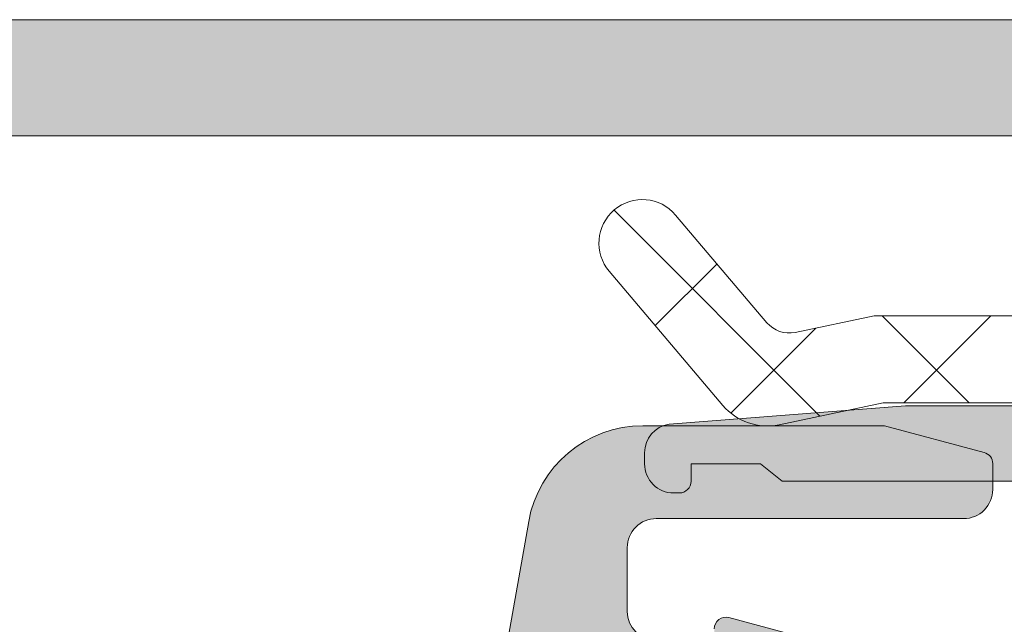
# Model space of a CAD drawing. Header units: millimetres. Extents: x 144573 to 336993, y 74252 to 247042.
# Tile 576 of 656: x 199657 to 199674, y 198273 to 198283. Entities that reach past the tile are written whole.
import ezdxf

# ---------------------------------------------------------------- set-up
doc = ezdxf.new("R2010")
doc.units = ezdxf.units.MM
doc.layers.add('FASÁDA DETAILNÍ', color=255, linetype='Continuous', lineweight=0)
doc.layers.add('NOVA', color=255, linetype='Continuous', lineweight=0)

# ---------------------------------------------------------------- blocks, each defined once
blk = doc.blocks.new('A$C69D17D4D')
at = {"layer": 'FASÁDA DETAILNÍ'}
h = blk.add_hatch(color=256, dxfattribs=at)
edge = h.paths.add_edge_path()
edge.add_arc((-23461.00547196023, 24911.31804486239), 0.5000674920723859, 0.0077324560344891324, 89.99226754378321, ccw=False)
edge.add_line((-23460.50540447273, 24911.31811234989), (-23460.50540447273, 24907.31811234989))
edge.add_arc((-23461.00547196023, 24907.3181798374), 0.5000674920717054, 270.0077324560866, 359.99226754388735, ccw=False)
edge.add_line((-23461.00540447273, 24906.81811234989), (-23462.30545330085, 24906.81811234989))
edge.add_arc((-23462.30541640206, 24907.31814924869), 0.5000369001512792, 180.0042279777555, 269.99577202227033, ccw=False)
edge.add_line((-23462.80545330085, 24907.31811234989), (-23462.80545330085, 24907.81811234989))
edge.add_line((-23462.80545330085, 24907.81811234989), (-23461.80545330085, 24907.81811234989))
edge.add_line((-23461.80545330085, 24907.81811234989), (-23461.80545330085, 24909.31811234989))
edge.add_arc((-23462.80541632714, 24909.31814932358), 0.9999630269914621, 359.9978814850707, 450.0021185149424)
edge.add_line((-23462.80545330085, 24910.31811234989), (-23466.80545330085, 24910.31811234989))
edge.add_arc((-23466.80537643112, 24909.31803548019), 1.000076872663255, 90.00440397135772, 179.9955960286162)
edge.add_line((-23467.80545330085, 24909.31811234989), (-23467.80545330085, 24907.81811234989))
edge.add_line((-23467.80545330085, 24907.81811234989), (-23466.80545330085, 24907.81811234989))
edge.add_line((-23466.80545330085, 24907.81811234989), (-23466.80545330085, 24907.31811234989))
edge.add_arc((-23467.30539582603, 24907.3180548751), 0.4999425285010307, -90.0065868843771, 0.006586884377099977, ccw=False)
edge.add_line((-23467.30545330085, 24906.81811234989), (-23470.10544109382, 24906.81811234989))
edge.add_arc((-23470.10544109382, 24907.31811234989), 0.5000000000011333, 180.0000000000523, 270.0000000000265, ccw=False)
edge.add_line((-23470.60544109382, 24907.31811234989), (-23470.60544109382, 24907.5181123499))
edge.add_arc((-23470.10544109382, 24907.51811234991), 0.5000000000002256, 89.99999999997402, 179.9999999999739, ccw=False)
edge.add_line((-23470.10544109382, 24908.01811234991), (-23469.60544109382, 24908.01811234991))
edge.add_arc((-23469.60547619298, 24908.51814744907), 0.500035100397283, 270.0040217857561, 359.9959782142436)
edge.add_line((-23469.10544109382, 24908.51811234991), (-23469.10544109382, 24909.31811540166))
edge.add_arc((-23469.60545765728, 24909.31809883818), 0.5000165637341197, 0.001897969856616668, 89.99810203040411)
edge.add_line((-23469.60544109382, 24909.81811540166), (-23500.90543499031, 24909.81811540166))
edge.add_line((-23500.9054349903, 24909.81811540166), (-23506.94389261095, 24909.38571876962))
edge.add_arc((-23506.90543655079, 24908.38649908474), 0.9999594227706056, 92.20400286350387, 179.9999999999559)
edge.add_line((-23507.90539597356, 24908.38649908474), (-23507.90539597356, 24901.71804687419))
edge.add_arc((-23507.40539597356, 24901.71804687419), 0.5000000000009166, 180.0000000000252, 269.9999999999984)
edge.add_line((-23507.40539597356, 24901.21804687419), (-23506.50539597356, 24901.21804687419))
edge.add_arc((-23506.50539597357, 24900.71804687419), 0.5000000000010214, 1.1692691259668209e-10, 90.0000000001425, ccw=False)
edge.add_line((-23506.00539597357, 24900.71804687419), (-23506.00539597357, 24899.31804534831))
edge.add_arc((-23505.92655952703, 24899.05052475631), 0.278895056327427, 106.4198764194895, 181.1645893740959)
edge.add_line((-23506.20539697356, 24899.04485634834), (-23506.20539697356, 24898.59126234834))
edge.add_arc((-23505.92652887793, 24898.58560168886), 0.2789255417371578, 178.8371299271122, 253.575405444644)
edge.add_line((-23506.00539597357, 24898.31805834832), (-23506.00539597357, 24896.43804734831))
edge.add_arc((-23506.30539597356, 24896.43804734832), 0.3000000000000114, 270.00000000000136, 360, ccw=False)
edge.add_line((-23506.30539597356, 24896.13804734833), (-23507.2853702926, 24896.13804734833))
edge.add_arc((-23507.28537029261, 24896.43804734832), 0.2999999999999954, 180.0000000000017, 270.00000000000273, ccw=False)
edge.add_line((-23507.58537029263, 24896.43804734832), (-23507.58537029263, 24899.19804534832))
edge.add_arc((-23507.70537029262, 24899.19804534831), 0.1200000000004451, 359.9999999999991, 450)
edge.add_line((-23507.70537029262, 24899.31804534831), (-23512.00539597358, 24899.31804534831))
edge.add_arc((-23512.00539597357, 24898.81804534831), 0.5000000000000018, 89.9999999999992, 179.9999999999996)
edge.add_line((-23512.50539597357, 24898.81804534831), (-23512.50539597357, 24898.11804534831))
edge.add_line((-23512.50539597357, 24898.11804534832), (-23511.12390051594, 24895.7252250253))
edge.add_arc((-23511.24351575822, 24895.65616513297), 0.1381197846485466, -90.00000000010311, 29.999999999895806, ccw=False)
edge.add_line((-23511.24351575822, 24895.51804534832), (-23515.00539597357, 24895.51804534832))
edge.add_arc((-23515.00539597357, 24893.51804534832), 1.999999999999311, 90.00000000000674, 180.0000000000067)
edge.add_line((-23517.00539597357, 24893.51804534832), (-23517.00539597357, 24892.9500499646))
edge.add_arc((-23517.50539597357, 24892.95004996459), 0.5000000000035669, 325.52092823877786, 359.9999999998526, ccw=False)
edge.add_arc((-23521.2148945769, 24895.4975232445), 4.999999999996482, 275.34922800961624, 325.5209282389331, ccw=False)
edge.add_arc((-23520.76727618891, 24890.65617200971), 0.1381197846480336, 150.0000000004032, 277.70243749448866, ccw=False)
edge.add_line((-23520.8868914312, 24890.72523190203), (-23519.50539597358, 24893.11805222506))
edge.add_line((-23519.50539597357, 24893.11805222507), (-23519.50539597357, 24893.81805222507))
edge.add_arc((-23520.00539597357, 24893.81805222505), 0.5, 360, 450)
edge.add_line((-23520.00539597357, 24894.31805222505), (-23524.30542165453, 24894.31805222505))
edge.add_arc((-23524.30542165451, 24894.19805222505), 0.1199999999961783, 90.00000000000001, 179.9999999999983)
edge.add_line((-23524.42542165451, 24894.19805222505), (-23524.42542165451, 24891.43805422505))
edge.add_arc((-23524.72542165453, 24891.43805422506), 0.2999999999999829, -90, 6.252776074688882e-13, ccw=False)
edge.add_line((-23524.72542165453, 24891.13805422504), (-23525.70539597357, 24891.13805422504))
edge.add_arc((-23525.70539597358, 24891.43805422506), 0.300000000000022, 180.0000000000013, 270, ccw=False)
edge.add_line((-23526.00539597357, 24891.43805422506), (-23526.00539597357, 24893.31806522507))
edge.add_arc((-23526.08426306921, 24893.5856085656), 0.2789255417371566, 286.4245945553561, 361.1628700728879)
edge.add_line((-23525.80539497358, 24893.59126922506), (-23525.80539497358, 24894.04486322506))
edge.add_arc((-23526.08423242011, 24894.05053163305), 0.2788950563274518, 358.8354106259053, 433.5801235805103)
edge.add_line((-23526.00539597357, 24894.31805222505), (-23526.00539597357, 24897.31811071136))
edge.add_line((-23526.00539597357, 24897.31811071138), (-23525.30532360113, 24898.01821360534))
edge.add_line((-23525.30532360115, 24898.01821360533), (-23524.70531749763, 24898.01821360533))
edge.add_line((-23524.70531749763, 24898.01821360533), (-23524.70531749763, 24896.41820750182))
edge.add_arc((-23524.20530804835, 24896.4182169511), 0.5000094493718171, 180.0010827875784, 269.9989172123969)
edge.add_line((-23524.20531749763, 24895.91820750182), (-23523.80988941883, 24895.91820750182))
edge.add_arc((-23523.80988941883, 24896.41820750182), 0.5000000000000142, 270.0000000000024, 285.0000000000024)
edge.add_line((-23523.68047989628, 24895.93524458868), (-23522.24659314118, 24896.31945338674))
edge.add_arc((-23522.50541218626, 24897.28537921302), 1.000000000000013, 285.0000000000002, 360.0000000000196)
edge.add_line((-23521.50541218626, 24897.28537921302), (-23521.50541218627, 24903.01820139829))
edge.add_line((-23521.50541218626, 24903.01820139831), (-23524.70531749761, 24903.01820139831))
edge.add_line((-23524.70531749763, 24903.01820139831), (-23524.70531749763, 24902.21821360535))
edge.add_line((-23524.70531749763, 24902.21821360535), (-23525.30532360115, 24902.21821360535))
edge.add_line((-23525.30532360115, 24902.21821360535), (-23526.0053052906, 24903.43064646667))
edge.add_line((-23526.0053052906, 24903.43064646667), (-23526.0053052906, 24904.51820139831))
edge.add_line((-23526.0053052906, 24904.51820139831), (-23511.00539597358, 24904.51820139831))
edge.add_arc((-23511.00539597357, 24905.01820139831), 0.5000000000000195, 269.9999999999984, 360.0000000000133)
edge.add_line((-23510.50539597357, 24905.01820139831), (-23510.50539597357, 24910.81811234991))
edge.add_arc((-23509.50539597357, 24910.81811234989), 1, 90, 180.0000000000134, ccw=False)
edge.add_line((-23509.50539597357, 24911.81811234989), (-23461.00540447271, 24911.81811234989))
edge = h.paths.add_edge_path(flags=16)
edge.add_line((-23519.90541218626, 24902.21821360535), (-23519.90541218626, 24897.81821360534))
edge.add_arc((-23519.40541218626, 24897.81821360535), 0.5000000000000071, 180.0000000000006, 269.9999999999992)
edge.add_line((-23519.40541218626, 24897.31821360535), (-23515.00541218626, 24897.31821360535))
edge.add_arc((-23515.00541218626, 24897.81821360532), 0.4999999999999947, 269.9999999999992, 360.0000000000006)
edge.add_line((-23514.50541218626, 24897.81821360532), (-23514.50541218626, 24902.21821360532))
edge.add_arc((-23515.00541218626, 24902.21821360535), 0.5, 360, 450)
edge.add_line((-23515.00541218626, 24902.71821360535), (-23519.40541218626, 24902.71821360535))
edge.add_arc((-23519.40541218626, 24902.21821360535), 0.4999999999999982, 90.00000000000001, 180.0000000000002)
h = blk.add_hatch(dxfattribs=at)
h.set_pattern_fill('ANSI37', color=256, scale=0.625, angle=90, style=0)
h.set_pattern_definition([(135, (-4407.505283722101, 0), (-1.403165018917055, -1.403165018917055), []), (225, (-4407.505283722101, 0), (1.403165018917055, -1.403165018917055), [])])
edge = h.paths.add_edge_path()
edge.add_ellipse((-23461.61848914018, 24900.19755051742), major_axis=(-5.039467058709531, 0), ratio=1, start_angle=209.7917844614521, end_angle=265.03553873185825, ccw=False)
edge.add_ellipse((-23457.50540465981, 24902.55235072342), major_axis=(-0.3000000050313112, 0), ratio=1, start_angle=180.0006926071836, end_angle=209.7921729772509, ccw=False)
edge.add_line((-23457.20540465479, 24902.5523543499), (-23457.20540165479, 24902.01807034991))
edge.add_ellipse((-23457.50540141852, 24902.01806911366), major_axis=(-0.2999997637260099, 0), ratio=1, start_angle=89.99995487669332, end_angle=180.0002361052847, ccw=False)
edge.add_line((-23457.50540165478, 24901.71806934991), (-23459.0553986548, 24901.71806934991))
edge.add_ellipse((-23459.05539101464, 24901.41805870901), major_axis=(-0.3000106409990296, 0), ratio=1, start_angle=270.0014591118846, end_angle=359.9956760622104)
edge.add_line((-23459.35540165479, 24901.4180813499), (-23459.35541265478, 24900.01809934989))
edge.add_ellipse((-23459.65540249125, 24900.01810218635), major_axis=(-0.2999898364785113, 0), ratio=1, start_angle=90.00035074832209, end_angle=179.9994582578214, ccw=False)
edge.add_line((-23459.6554006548, 24899.71811234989), (-23461.35541265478, 24899.71811234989))
edge.add_ellipse((-23461.35540551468, 24900.01812249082), major_axis=(-0.3000101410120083, 0), ratio=1, start_angle=0.004419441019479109, end_angle=89.99863638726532, ccw=False)
edge.add_line((-23461.65541565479, 24900.01809934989), (-23461.6554046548, 24901.5819303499))
edge.add_ellipse((-23461.95656371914, 24901.61478737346), major_axis=(-0.3029461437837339, 0), ratio=1, start_angle=173.7735490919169, end_angle=283.483577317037)
edge.add_ellipse((-23470.66148684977, 24912.93075169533), major_axis=(-14.0007663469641, 0), ratio=1, start_angle=105.30173220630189, end_angle=128.075620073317, ccw=False)
edge.add_ellipse((-23466.8547732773, 24898.93851392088), major_axis=(-0.5004721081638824, 0), ratio=1, start_angle=-77.08239147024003, end_angle=39.80663437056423)
edge.add_line((-23467.23924065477, 24898.61811234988), (-23458.95596165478, 24898.61811234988))
edge.add_ellipse((-23458.95596218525, 24899.11811205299), major_axis=(-0.499999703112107, 0), ratio=1, start_angle=90.00006078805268, end_angle=150.0000196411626)
edge.add_line((-23458.52294965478, 24898.86811234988), (-23458.34974365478, 24899.1681123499))
edge.add_ellipse((-23457.91673112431, 24898.91811264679), major_axis=(-0.4999997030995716, 0), ratio=1, start_angle=270.0000607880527, end_angle=330.0000196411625, ccw=False)
edge.add_line((-23457.91673165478, 24899.4181123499), (-23456.2873836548, 24899.4181123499))
edge.add_ellipse((-23456.28738287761, 24898.41811299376), major_axis=(-0.9999993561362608, 0), ratio=1, start_angle=210.0503388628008, end_angle=270.0000445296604, ccw=False)
edge.add_ellipse((-23449.10300217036, 24902.57443977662), major_axis=(-7.300023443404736, 0), ratio=1, start_angle=30.05035458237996, end_angle=78.71444631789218)
edge.add_ellipse((-23450.91823427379, 24895.51810276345), major_axis=(-0.3999905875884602, 0), ratio=1, start_angle=165.1470247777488, end_angle=249.4981705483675)
edge.add_ellipse((-23448.54416732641, 24901.86720088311), major_axis=(-6.37844882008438, 0), ratio=1, start_angle=14.452597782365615, end_angle=69.49812541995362, ccw=False)
edge.add_line((-23454.72076665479, 24900.2752743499), (-23455.08435365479, 24901.6859813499))
edge.add_line((-23455.08435365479, 24901.6859813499), (-23455.2944666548, 24902.54868234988))
edge.add_ellipse((-23460.63108937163, 24901.218117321), major_axis=(-5.499995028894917, 0), ratio=1, start_angle=193.999954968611, end_angle=270.0000342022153)
edge.add_line((-23460.6310926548, 24906.71811234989), (-23473.04912065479, 24906.71811234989))
edge.add_line((-23473.04912065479, 24906.71811234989), (-23474.4121776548, 24906.43049334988))
edge.add_ellipse((-23474.51541026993, 24906.91971968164), major_axis=(-0.499999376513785, 0), ratio=1, start_angle=40.28375159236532, end_angle=101.91530077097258, ccw=False)
edge.add_line((-23474.8968356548, 24906.59643334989), (-23476.4704466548, 24908.45304134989))
edge.add_ellipse((-23477.0425856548, 24907.96811184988), major_axis=(-0.7499997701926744, 0), ratio=1, start_angle=-139.7162938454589, end_angle=40.28370615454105)
edge.add_line((-23477.61472465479, 24907.48318234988), (-23475.65543865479, 24905.17153834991))
edge.add_ellipse((-23474.89258704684, 24905.81811051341), major_axis=(-0.999999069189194, 0), ratio=1, start_angle=40.2836986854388, end_angle=101.9152478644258)
edge.add_line((-23474.68612265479, 24904.83965734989), (-23472.89258565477, 24905.21811234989))
edge.add_line((-23472.89258565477, 24905.21811234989), (-23461.18238465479, 24905.21811234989))
h = blk.add_hatch(color=256, dxfattribs=at)
edge = h.paths.add_edge_path()
edge.add_line((-23475.0054046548, 24904.16411234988), (-23474.63219965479, 24903.86411234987))
edge.add_line((-23474.63219965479, 24903.86411234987), (-23470.6589946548, 24903.86411234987))
edge.add_ellipse((-23470.65899625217, 24905.86411955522), major_axis=(-2.000007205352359, 0), ratio=1, start_angle=90.00004576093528, end_angle=119.9999336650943)
edge.add_line((-23469.6589946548, 24904.13206134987), (-23468.6819426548, 24904.69616334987))
edge.add_ellipse((-23467.68194105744, 24902.96410514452), major_axis=(-2.000007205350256, 0), ratio=1, start_angle=270.0000457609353, end_angle=299.9999336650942, ccw=False)
edge.add_line((-23467.6819426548, 24904.96411234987), (-23461.96210865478, 24904.96411234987))
edge.add_ellipse((-23461.96210828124, 24904.46411272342), major_axis=(-0.4999996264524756, 0), ratio=1, start_angle=179.9999571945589, end_angle=270.0000428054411, ccw=False)
edge.add_line((-23461.46210865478, 24904.46411234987), (-23461.46210865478, 24902.56411234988))
edge.add_ellipse((-23460.96236664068, 24902.56385436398), major_axis=(-0.499742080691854, 0), ratio=1, start_angle=-0.02957826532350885, end_angle=90.02957826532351)
edge.add_line((-23460.96210865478, 24902.06411234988), (-23459.96210865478, 24902.06411234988))
edge.add_ellipse((-23459.96185066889, 24902.56385436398), major_axis=(-0.499742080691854, 0), ratio=1, start_angle=89.97042173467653, end_angle=180.0295782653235)
edge.add_line((-23459.46210865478, 24902.56411234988), (-23459.46210865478, 24903.56411234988))
edge.add_ellipse((-23458.96236919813, 24903.56437289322), major_axis=(-0.4997395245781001, 0), ratio=1, start_angle=-90.02987163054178, end_angle=0.029871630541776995, ccw=False)
edge.add_line((-23458.96210865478, 24904.06411234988), (-23457.96210865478, 24904.06411234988))
edge.add_ellipse((-23457.96185478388, 24904.56386047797), major_axis=(-0.4997481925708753, 0), ratio=1, start_angle=89.97089387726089, end_angle=180.0288769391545)
edge.add_line((-23457.4621066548, 24904.56411234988), (-23457.4621066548, 24904.79714334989))
edge.add_ellipse((-23457.96210586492, 24904.7971438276), major_axis=(-0.4999992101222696, 0), ratio=1, start_angle=179.9999452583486, end_angle=216.2493129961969)
edge.add_ellipse((-23460.4621092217, 24902.96410592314), major_axis=(-3.600006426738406, 0), ratio=1, start_angle=216.2493860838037, end_angle=269.9999591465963)
edge.add_line((-23460.4621066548, 24906.56411234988), (-23470.4054046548, 24906.56411234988))
edge.add_ellipse((-23470.40540480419, 24906.36411249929), major_axis=(-0.1999998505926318, 0), ratio=1, start_angle=-90.00004279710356, end_angle=4.280544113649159e-05)
edge.add_line((-23470.60540465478, 24906.36411234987), (-23470.60540465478, 24905.64689134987))
edge.add_line((-23470.60540465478, 24905.64689134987), (-23470.46444365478, 24905.50599234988))
edge.add_ellipse((-23470.60540502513, 24905.36411241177), major_axis=(-0.2000000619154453, 0), ratio=1, start_angle=90.00010609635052, end_angle=225.186075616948, ccw=False)
edge.add_line((-23470.60540465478, 24905.16411234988), (-23472.50497365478, 24905.16411234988))
edge.add_line((-23472.50497365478, 24905.16411234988), (-23476.58362165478, 24904.8497943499))
edge.add_ellipse((-23476.5054041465, 24904.35594970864), major_axis=(-0.5000005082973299, 0), ratio=1, start_angle=279.0000227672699, end_angle=359.9999265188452)
edge.add_line((-23477.0054046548, 24904.35595034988), (-23477.0054046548, 24904.16411234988))
edge.add_ellipse((-23476.50540502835, 24904.16411197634), major_axis=(-0.4999996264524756, 0), ratio=1, start_angle=-4.280544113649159e-05, end_angle=90.00004280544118)
edge.add_line((-23476.5054046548, 24903.66411234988), (-23476.4054046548, 24903.66411234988))
edge.add_ellipse((-23476.40540450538, 24903.86411220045), major_axis=(-0.199999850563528, 0), ratio=1, start_angle=89.99995719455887, end_angle=180.0000428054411)
edge.add_line((-23476.20540465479, 24903.86411234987), (-23476.20540465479, 24904.16411234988))
edge.add_line((-23476.20540465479, 24904.16411234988), (-23475.0054046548, 24904.16411234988))
h = blk.add_hatch(color=256, dxfattribs=at)
edge = h.paths.add_edge_path(flags=16)
edge.add_line((-23478.20526065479, 24899.3218973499), (-23478.20526065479, 24895.1221473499))
edge.add_ellipse((-23477.70526102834, 24895.12214697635), major_axis=(-0.4999996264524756, 0), ratio=1, start_angle=-4.280544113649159e-05, end_angle=90.00004280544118)
edge.add_line((-23477.70526065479, 24894.6221473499), (-23473.30523665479, 24894.6221473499))
edge.add_ellipse((-23473.30523628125, 24895.12214697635), major_axis=(-0.4999996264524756, 0), ratio=1, start_angle=89.99995719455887, end_angle=180.0000428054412)
edge.add_line((-23472.80523665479, 24895.1221473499), (-23472.80523665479, 24899.32189634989))
edge.add_ellipse((-23473.3052371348, 24899.32189586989), major_axis=(-0.5000004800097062, 0), ratio=1, start_angle=180.0000550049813, end_angle=269.9999449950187)
edge.add_line((-23473.30523665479, 24899.82189634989), (-23477.70526065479, 24899.8218973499))
edge.add_ellipse((-23477.70526102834, 24899.32189772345), major_axis=(-0.4999996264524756, 0), ratio=1, start_angle=-90.00004280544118, end_angle=4.280544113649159e-05)
edge = h.paths.add_edge_path()
edge.add_line((-23480.20364165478, 24896.40849334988), (-23479.00388165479, 24903.17149334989))
edge.add_arc((-23477.03463002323, 24902.82214898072), 1.999998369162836, 89.9999607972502, 169.9404098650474, ccw=False)
edge.add_line((-23477.0346286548, 24904.82214734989), (-23472.86965565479, 24904.82214734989))
edge.add_line((-23472.86965565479, 24904.82214734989), (-23471.15186665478, 24904.36186634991))
edge.add_arc((-23471.20363057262, 24904.16868129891), 0.1999999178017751, 1.4607539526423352e-05, 74.99996141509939, ccw=False)
edge.add_line((-23471.0036306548, 24904.1686813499), (-23471.0036306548, 24903.72214734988))
edge.add_arc((-23471.50363028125, 24903.72214697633), 0.4999996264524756, -90.00004280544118, 4.2805441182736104e-05, ccw=False)
edge.add_line((-23471.5036306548, 24903.22214734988), (-23476.80363065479, 24903.22214734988))
edge.add_arc((-23476.80363102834, 24902.72214772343), 0.4999996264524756, 89.99995719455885, 180.0000428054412)
edge.add_line((-23477.30363065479, 24902.72214734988), (-23477.30363065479, 24901.62189734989))
edge.add_arc((-23476.80363017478, 24901.6218978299), 0.5000004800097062, 180.0000550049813, 269.9999449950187)
edge.add_line((-23476.80363065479, 24901.12189734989), (-23475.80363065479, 24901.12189734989))
edge.add_line((-23475.80363065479, 24901.12189734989), (-23475.80363065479, 24901.3218973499))
edge.add_arc((-23475.60363051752, 24901.32189705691), 0.2000001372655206, 74.9999946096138, 179.9999160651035, ccw=False)
edge.add_line((-23475.5518666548, 24901.51508234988), (-23474.08447865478, 24901.12189634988))
edge.add_line((-23474.08447865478, 24901.12189634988), (-23472.0036306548, 24901.12189634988))
edge.add_arc((-23472.00363161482, 24900.12189538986), 1.000000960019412, 5.50049812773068e-05, 89.99994499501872, ccw=False)
edge.add_line((-23471.0036306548, 24900.12189634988), (-23471.0036306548, 24889.2223943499))
edge.add_arc((-23471.4036309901, 24889.22239409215), 0.400000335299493, -119.99991681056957, 3.6919009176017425e-05, ccw=False)
edge.add_line((-23471.60363065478, 24888.87598334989), (-23472.46647865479, 24889.3741493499))
edge.add_line((-23472.46647865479, 24889.3741493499), (-23473.9586396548, 24889.80201934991))
edge.add_arc((-23473.87594827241, 24890.09039815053), 0.3000003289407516, 149.8207587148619, 253.9999831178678, ccw=False)
edge.add_line((-23474.13528565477, 24890.24121034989), (-23472.70355065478, 24892.70682134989))
edge.add_line((-23472.70355065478, 24892.70682134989), (-23472.70355065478, 24893.12724034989))
edge.add_arc((-23472.89511893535, 24893.13073285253), 0.1916001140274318, 358.9555499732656, 452.5222218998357)
edge.add_line((-23472.9035506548, 24893.32214734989), (-23479.39298965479, 24893.32214734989))
edge.add_arc((-23479.41122740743, 24893.12298081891), 0.1999998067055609, 84.76799548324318, 204.1409481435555)
edge.add_line((-23479.59373565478, 24893.04118434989), (-23478.52541465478, 24890.65749934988))
edge.add_arc((-23478.70792325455, 24890.57570259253), 0.2000002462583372, -68.0262022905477, 24.140982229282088, ccw=False)
edge.add_line((-23478.63308665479, 24890.39023134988), (-23480.6563146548, 24889.57387134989))
edge.add_arc((-23480.80598776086, 24889.9448132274), 0.3999998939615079, 179.9999824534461, 291.9738178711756, ccw=False)
edge.add_line((-23481.2059876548, 24889.9448133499), (-23481.20598865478, 24892.00896034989))
edge.add_arc((-23480.90598901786, 24892.00896121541), 0.2999996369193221, 127.9049134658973, 180.0001653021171, ccw=False)
edge.add_arc((-23481.27459956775, 24892.48238077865), 0.3000002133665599, 307.9046525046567, 375.9998620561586)
edge.add_line((-23480.9862206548, 24892.56507134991), (-23481.20354265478, 24893.32296034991))
edge.add_arc((-23479.60354360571, 24893.32296078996), 1.599999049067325, 121.59239448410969, 180.0000157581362, ccw=False)
edge.add_arc((-23480.70367562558, 24895.11173283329), 0.499999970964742, 301.5923359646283, 359.9984549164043)
edge.add_line((-23480.2036756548, 24895.11171934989), (-23480.20364165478, 24896.40849334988))
for p, q in [((-23509.50539597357, 24911.81811234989), (-23461.00540447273, 24911.81811234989)), ((-23469.60544109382, 24909.81811540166), (-23500.9054349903, 24909.81811540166))]:
    blk.add_line(p, q, dxfattribs=at)
at = {"layer": 'FASÁDA DETAILNÍ', "extrusion": (0, 0, -1)}
for points in [[(23455.2944666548, 24902.54868234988, -0.344328), (23460.6310926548, 24906.71811234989), (23473.04912065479, 24906.71811234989), (23474.4121776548, 24906.43049334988), (23474.4121776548, 24906.43049334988, 0.275594), (23474.8968356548, 24906.59643334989), (23476.4704466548, 24908.45304134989), (23476.4704466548, 24908.45304134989, -1), (23477.61472465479, 24907.48318234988), (23475.65543865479, 24905.17153834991), (23475.65543865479, 24905.17153834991, -0.275594), (23474.68612265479, 24904.83965734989), (23472.89258565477, 24905.21811234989), (23461.18238465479, 24905.21811234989), (23461.18238465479, 24905.21811234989, 0.245826), (23457.24505465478, 24902.7014073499, 0.130727), (23457.20540465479, 24902.5523543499)], [(23470.60540465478, 24905.16411234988), (23472.50497365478, 24905.16411234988), (23476.58362165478, 24904.8497943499), (23476.58362165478, 24904.8497943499, -0.368919), (23477.0054046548, 24904.35595034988), (23477.0054046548, 24904.16411234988), (23477.0054046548, 24904.16411234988, -0.414214), (23476.5054046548, 24903.66411234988), (23476.4054046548, 24903.66411234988), (23476.4054046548, 24903.66411234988, -0.414214), (23476.20540465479, 24903.86411234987), (23476.20540465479, 24904.16411234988), (23475.0054046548, 24904.16411234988), (23475.0054046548, 24904.16411234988), (23474.63219965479, 24903.86411234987), (23470.6589946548, 24903.86411234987)]]:
    blk.add_lwpolyline(points, format="xyb", dxfattribs=at)
at = {"layer": 'FASÁDA DETAILNÍ'}
for points in [[(-23480.20364165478, 24896.40849334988), (-23479.00388165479, 24903.17149334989), (-23479.00388165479, 24903.17149334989, -0.363676), (-23477.0346286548, 24904.82214734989), (-23472.86965565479, 24904.82214734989), (-23471.15186665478, 24904.36186634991), (-23471.15186665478, 24904.36186634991, -0.339454), (-23471.0036306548, 24904.1686813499), (-23471.0036306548, 24903.72214734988), (-23471.0036306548, 24903.72214734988, -0.414214), (-23471.5036306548, 24903.22214734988), (-23476.80363065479, 24903.22214734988), (-23476.80363065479, 24903.22214734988, 0.414214), (-23477.30363065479, 24902.72214734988), (-23477.30363065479, 24901.62189734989), (-23477.30363065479, 24901.62189734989, 0.414213), (-23476.80363065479, 24901.12189734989)], [(-23475.80363065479, 24901.3218973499, -0.493145), (-23475.5518666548, 24901.51508234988), (-23474.08447865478, 24901.12189634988)]]:
    blk.add_lwpolyline(points, format="xyb", dxfattribs=at)

msp = doc.modelspace()

# ---------------------------------------------------------------- block references
at = {"layer": 'NOVA', "ltscale": 300}
msp.add_blockref('A$C69D17D4D', (223144.9987451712, 173371.2585875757), dxfattribs=at)

doc.saveas('drawing.dxf')
